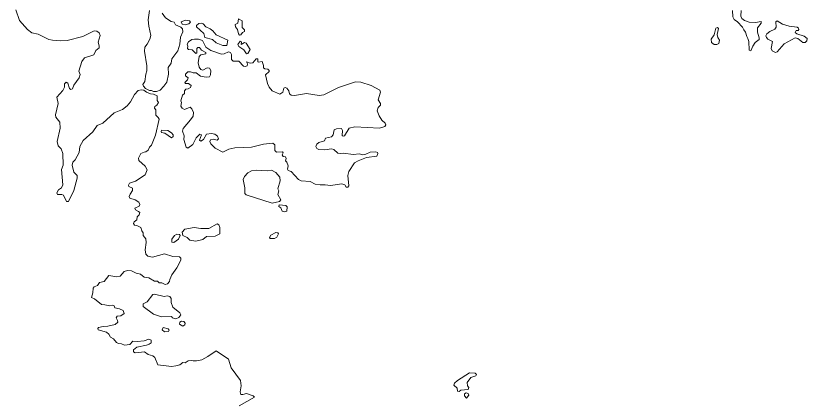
# Model space of a CAD drawing. Extents: x 369010 to 735936, y 6377141 to 6616555.
# Drawn here: x 445131 to 448149, y 6473731 to 6475191 of the extents above; entities that cross this region are included whole.
import ezdxf

# ---------------------------------------------------------------- set-up
doc = ezdxf.new("R2010")
doc.units = 0
doc.header["$LTSCALE"] = 40
doc.layers.add('3', color=7, linetype='Continuous', lineweight=13)

msp = doc.modelspace()

# ---------------------------------------------------------------- linework, layer by layer
at = {"layer": '3'}
for points in [[(445626.97, 6474672.82), (445635.74, 6474679.28), (445640.21, 6474690.53), (445648.65, 6474697.82), (445663.88, 6474736.71), (445676.79, 6474797.61), (445673.64, 6474803.9), (445664.21, 6474812.68), (445664.71, 6474832.7), (445659.91, 6474839.49), (445660.24, 6474845.94), (445668.68, 6474851.24), (445674.64, 6474860.67), (445669.84, 6474868.62), (445670.17, 6474886.32), (445655.44, 6474892.28), (445643.69, 6474893.77), (445628.63, 6474899.9), (445619.19, 6474907.51), (445608.1, 6474909.33), (445597.51, 6474906.35), (445583.44, 6474891.95), (445567.56, 6474862.82), (445555.81, 6474848.09), (445536.94, 6474834.52), (445505.82, 6474821.28), (445462.96, 6474782.39), (445440.78, 6474773.78), (445423.73, 6474749.45), (445387.32, 6474716.35), (445375.07, 6474693.18), (445371.76, 6474669.85), (445356.7, 6474642.54), (445348.1, 6474633.1), (445345.78, 6474621.52), (445352.24, 6474595.7), (445364.32, 6474582.46), (445364.65, 6474572.36), (445352.4, 6474525.86), (445331.71, 6474483.49), (445323.44, 6474483.98), (445312.85, 6474507.65), (445305.73, 6474510.8), (445289.34, 6474510.47), (445287.19, 6474517.09), (445293.81, 6474527.68), (445304.4, 6474535.29), (445309.7, 6474547.7), (445304.4, 6474605.3), (445311.19, 6474621.52), (445309.54, 6474666.04), (445303.25, 6474684.24), (445292.16, 6474696.16), (445288.52, 6474712.21), (445299.94, 6474763.19), (445298.45, 6474785.53), (445283.39, 6474804.4), (445281.4, 6474814.17), (445291.83, 6474856.53), (445286.86, 6474880.7), (445310.36, 6474906.68), (445316.16, 6474919.59), (445316.16, 6474932.5), (445322.94, 6474938.13), (445329.4, 6474934.98), (445335.52, 6474914.63), (445340.32, 6474910.82), (445346.77, 6474913.14), (445351.74, 6474927.04), (445372.59, 6474955.01), (445376.23, 6474967.92), (445371.1, 6474980), (445381.86, 6475016.58), (445392.29, 6475031.31), (445427.87, 6475042.73), (445435.48, 6475058.95), (445448.23, 6475069.54), (445449.06, 6475077.15), (445445.25, 6475090.39), (445451.87, 6475116.04), (445448.39, 6475126.64), (445439.79, 6475132.59), (445429.69, 6475133.42), (445385.67, 6475112.57), (445326.58, 6475096.85), (445301.09, 6475096.35), (445270.97, 6475098.17), (445256.08, 6475100.98), (445215.36, 6475121.67), (445191.37, 6475126.64), (445174.82, 6475139.05), (445145.19, 6475172.98), (445130.63, 6475213.86)], [(445640.71, 6475211.71), (445635.25, 6475176.45), (445637.56, 6475151.96), (445645.01, 6475116.71), (445641.7, 6475101.65), (445632.1, 6475083.11), (445622.83, 6475072.19), (445621.51, 6475056.79), (445630.78, 6475000.85), (445630.78, 6474981.49), (445626.81, 6474968.58), (445623.17, 6474940.28), (445615.22, 6474929.69), (445617.04, 6474922.9), (445624.99, 6474914.29), (445640.21, 6474907.01), (445648.49, 6474906.02), (445655.6, 6474902.54), (445667.69, 6474902.54), (445680.93, 6474908.17), (445695.66, 6474922.57), (445707.08, 6474938.79), (445712.54, 6474969.08), (445711.38, 6474994.07), (445723.13, 6475010.62), (445725.45, 6475026.84), (445748.12, 6475057.46), (445756.23, 6475083.44), (445758.05, 6475109.26), (445767.48, 6475130.28), (445766.82, 6475141.04), (445760.04, 6475147.32), (445739.35, 6475156.43), (445735.05, 6475167.35), (445723.13, 6475169.67), (445701.95, 6475183.74), (445689.04, 6475201.78)], [(447863.76, 6475211.21), (447864.75, 6475187.05), (447870.54, 6475177.28), (447883.29, 6475167.85), (447901.82, 6475148.15), (447907.12, 6475138.22), (447913.91, 6475129.28), (447918.04, 6475112.9), (447923.01, 6475105.12), (447926.82, 6475093.04), (447927.64, 6475060.44), (447933.77, 6475058.12), (447941.05, 6475075.99), (447950.32, 6475090.06), (447965.21, 6475100.82), (447965.87, 6475107.27), (447959.09, 6475129.28), (447959.75, 6475144.84), (447973.82, 6475162.88), (447972.99, 6475168.84), (447951.14, 6475165.86), (447927.64, 6475167.35), (447909.27, 6475172.98), (447899.84, 6475180.59), (447895.2, 6475189.69), (447897.02, 6475211.21)], [(446053.14, 6475016.25), (446053.14, 6475027.17), (446047.19, 6475027.17), (446034.28, 6475012.44), (446025.01, 6475010.12), (446010.78, 6475015.91), (446014.75, 6475007.64), (446012.6, 6475000.36), (446006.97, 6474997.71), (445998.69, 6474999.7), (445981.65, 6475018.07), (445959.63, 6475018.89), (445953.35, 6475024.19), (445952.85, 6475043.55), (445948.88, 6475051.83), (445941.76, 6475053.98), (445925.54, 6475045.71), (445914.45, 6475045.04), (445874.4, 6475059.61), (445855.7, 6475072.19), (445842.13, 6475097.51), (445827.4, 6475102.8), (445812.01, 6475102.8), (445802.24, 6475100.49), (445788.67, 6475091.88), (445783.7, 6475083.11), (445786.52, 6475075.16), (445785.36, 6475066.23), (445789, 6475062.42), (445802.57, 6475060.93), (445816.97, 6475047.69), (445821.27, 6475050.34), (445821.27, 6475066.06), (445824.25, 6475070.03), (445831.37, 6475070.37), (445839.31, 6475059.77), (445855.37, 6475051.83), (445855.37, 6475046.04), (445836.83, 6475043.06), (445829.38, 6475036.6), (445826.57, 6475012.11), (445829.71, 6474995.56), (445835.67, 6474986.45), (445843.95, 6474984.14), (445859.84, 6474992.58), (445868.94, 6474991.75), (445873.9, 6474983.14), (445873.57, 6474965.77), (445869.27, 6474959.15), (445856.03, 6474957.82), (445834.68, 6474961.79), (445818.13, 6474974.37), (445806.38, 6474973.55), (445796.28, 6474977.85), (445787.18, 6474977.85), (445777.75, 6474968.41), (445777.42, 6474962.29), (445787.84, 6474954.68), (445785.19, 6474947.06), (445775.43, 6474937.3), (445777.42, 6474933.16), (445789.5, 6474933.49), (445799.59, 6474926.05), (445796.28, 6474918.43), (445788.01, 6474912.81), (445779.24, 6474911.65), (445773.94, 6474905.69), (445773.77, 6474895.1), (445766.49, 6474888.97), (445759.87, 6474867.13), (445762.35, 6474860.34), (445759.87, 6474846.6), (445765.17, 6474838.66), (445774.44, 6474834.52), (445795.29, 6474842.96), (445802.41, 6474836.51), (445807.87, 6474822.77), (445806.71, 6474809.37), (445797.28, 6474794.47), (445768.64, 6474762.03), (445766.33, 6474752.1), (445773.11, 6474734.39), (445771.79, 6474719.83), (445780.06, 6474690.7), (445787.18, 6474686.89), (445806.05, 6474700.46), (445817.8, 6474726.61), (445832.36, 6474739.69), (445839.15, 6474738.2), (445830.54, 6474717.51), (445836.17, 6474713.37), (445846.76, 6474719.33), (445857.68, 6474739.69), (445877.21, 6474742.67), (445889.3, 6474740.02), (445900.05, 6474732.24), (445903.03, 6474722.81), (445898.9, 6474717.35), (445884.83, 6474721.15), (445873.08, 6474719)], [(446159.23, 6474653.63), (446161.55, 6474647.17), (446158.9, 6474638.9), (446164.2, 6474633.93), (446169.33, 6474619.86), (446166.68, 6474607.45), (446169.49, 6474601.49), (446180.75, 6474598.35), (446208.72, 6474567.07), (446218.48, 6474562.93), (446253.4, 6474559.95), (446272.27, 6474550.02), (446290.97, 6474547.04), (446310.83, 6474547.7), (446331.03, 6474544.06), (446374.55, 6474551.51), (446384.81, 6474547.37), (446390.77, 6474538.77), (446396.57, 6474538.27), (446400.7, 6474542.9), (446397.23, 6474582.62), (446401.03, 6474598.51), (446422.05, 6474630.62), (446435.96, 6474638.9), (446468.39, 6474650.81), (446507.12, 6474656.61), (446511.26, 6474666.04), (446510.43, 6474671), (446503.98, 6474672.82), (446481.8, 6474671.67), (446466.08, 6474664.05), (446452.84, 6474661.9), (446441.42, 6474665.71), (446416.59, 6474662.23), (446380.02, 6474667.86), (446367.6, 6474666.37), (446358.17, 6474668.36), (446344.1, 6474681.93), (446335, 6474684.91), (446309.68, 6474681.1), (446286.34, 6474681.93), (446278.73, 6474685.24), (446274.59, 6474693.35), (446278.73, 6474702.62), (446286.84, 6474708.24), (446307.69, 6474714.86), (446312.16, 6474724.96), (446335, 6474730.25), (446341.29, 6474738.2), (446344.27, 6474756.4), (446354.2, 6474760.87), (446372.57, 6474762.03), (446376.71, 6474753.76), (446375.55, 6474734.72), (446379.02, 6474732.57), (446384.65, 6474733.73), (446402.03, 6474762.69), (446423.87, 6474768.49), (446517.38, 6474763.52), (446537.41, 6474769.48), (446541.22, 6474775.6), (446539.23, 6474782.72), (446527.15, 6474793.81), (446516.39, 6474810.03), (446509.27, 6474828.89), (446512.42, 6474841.64), (446521.36, 6474850.74), (446521.85, 6474856.87), (446512.42, 6474870.77), (446521.69, 6474900.56), (446518.38, 6474908.17), (446486.43, 6474925.55), (446446.38, 6474938.79), (446426.19, 6474939.29), (446361.15, 6474918.43), (446304.71, 6474890.46), (446287.33, 6474888.15), (446239.83, 6474895.26), (446193.82, 6474887.48), (446180.25, 6474888.97), (446174.62, 6474893.44), (446171.98, 6474904.86), (446164.2, 6474915.45), (446157.74, 6474917.61), (446152.78, 6474915.29), (446148.64, 6474900.56), (446138.05, 6474893.11), (446108.26, 6474905.85), (446096.51, 6474918.76), (446090.22, 6474932.67), (446082.77, 6474966.1), (446096.67, 6474979.17), (446097, 6474982.98), (446091.38, 6474987.61), (446079.96, 6474988.77), (446074.83, 6474992.74), (446075.82, 6475002.34), (446069.86, 6475017.07), (446056.62, 6475013.93), (446053.14, 6475016.25)], [(445873.08, 6474719), (445870.59, 6474712.05), (445874.57, 6474703.11), (445890.62, 6474687.22), (445919.91, 6474671.34), (445942.92, 6474683.42), (445965.43, 6474688.38), (446029.97, 6474691.03), (446074.66, 6474701.62), (446111.4, 6474706.09), (446117.86, 6474699.31), (446118.19, 6474678.45), (446124.97, 6474672.16), (446147.32, 6474673.16), (446149.63, 6474669.02), (446146.16, 6474661.07), (446149.63, 6474654.78), (446159.23, 6474653.63)], [(445502.68, 6473960.33), (445491.76, 6473966.29), (445485.14, 6473978.37), (445476.03, 6473985.98), (445444.42, 6473995.09), (445442.77, 6473999.55), (445445.75, 6474004.02), (445463.12, 6474007.83), (445481.82, 6474008.66), (445508.97, 6474015.44), (445519.06, 6474023.72), (445518.07, 6474030.83), (445512.77, 6474040.1), (445517.24, 6474046.89), (445531.64, 6474048.21), (445543.23, 6474057.48), (445539.59, 6474068.24), (445526.51, 6474074.69), (445508.8, 6474078.83), (445506.15, 6474085.78), (445497.71, 6474088.43), (445489.77, 6474086.11), (445469.74, 6474090.25), (445457.66, 6474091.08), (445430.35, 6474112.92), (445419.43, 6474117.89), (445424.73, 6474136.26), (445425.72, 6474152.98), (445430.02, 6474159.1), (445442.1, 6474163.9), (445449.22, 6474174.49), (445466.93, 6474178.63), (445484.97, 6474201.63), (445493.24, 6474200.64), (445514.76, 6474196.84), (445528.83, 6474199.81), (445543.23, 6474216.86), (445556.8, 6474221), (445571.53, 6474220.17), (445589.07, 6474210.74), (445605.62, 6474206.6), (445620.52, 6474194.85), (445637.4, 6474193.36), (445659.74, 6474180.45), (445671.16, 6474180.12), (445677.45, 6474174.16), (445686.88, 6474173.33), (445700.29, 6474168.04), (445708.73, 6474170.02), (445717.01, 6474179.46), (445717.83, 6474187.07), (445726.11, 6474204.28), (445744.98, 6474230.43), (445760.04, 6474259.89), (445760.2, 6474267.51), (445754.58, 6474272.8), (445729.58, 6474274.29), (445697.81, 6474284.39), (445651.96, 6474271.15), (445633.76, 6474275.78), (445626.97, 6474283.23), (445623.66, 6474299.61), (445627.47, 6474327.58), (445626.64, 6474341.15), (445616.38, 6474354.23), (445616.21, 6474364.49), (445611.25, 6474371.44), (445606.78, 6474385.01), (445592.05, 6474392.46), (445583.78, 6474393.62), (445579.97, 6474399.58), (445581.46, 6474406.53), (445592.55, 6474414.47), (445593.21, 6474425.73), (445600.49, 6474432.84), (445602.97, 6474441.28), (445598.51, 6474446.25), (445587.25, 6474452.54), (445585.1, 6474458.33), (445601.65, 6474466.11), (445603.97, 6474471.9), (445600.16, 6474481.34), (445586.26, 6474489.94), (445565.74, 6474496.4), (445563.09, 6474502.36), (445566.56, 6474511.95), (445576, 6474526.19), (445576, 6474534.13), (445561.93, 6474540.92), (445560.6, 6474546.55), (445564.58, 6474553), (445587.09, 6474560.94), (445623.83, 6474585.27), (445631.44, 6474604.14), (445624.16, 6474618.37), (445599.99, 6474640.05), (445598.51, 6474648.33), (445607.77, 6474666.04), (445620.19, 6474672), (445626.97, 6474672.82)], [(445982.14, 6473704.96), (446040.9, 6473737.73), (446035.93, 6473743.35), (446010.11, 6473752.79), (445997.04, 6473747.99), (445989.09, 6473748.98), (445985.62, 6473758.08), (445990.25, 6473781.92), (445987.61, 6473801.94), (445951.53, 6473850.27), (445941.26, 6473882.54), (445894.26, 6473914.49), (445863.15, 6473893.47), (445840.14, 6473880.89), (445819.12, 6473876.09), (445807.37, 6473876.09), (445800.25, 6473878.57), (445787.51, 6473876.75), (445776.42, 6473869.14), (445767.82, 6473870.79), (445756.73, 6473861.69), (445741.17, 6473857.06), (445724.62, 6473855.23), (445672.65, 6473861.19), (445661.4, 6473889.16), (445653.62, 6473896.11), (445635.08, 6473901.41), (445622.01, 6473911.51), (445585.26, 6473906.54), (445579.97, 6473910.35), (445579.64, 6473918.62), (445592.55, 6473929.22), (445629.45, 6473936.5), (445639.22, 6473940.3), (445647.16, 6473945.6), (445647.16, 6473955.36), (445637.73, 6473958.84), (445619.69, 6473953.05), (445592.88, 6473950.9), (445576.66, 6473952.05), (445565.07, 6473938.32), (445545.71, 6473936), (445533.3, 6473941.79), (445522.37, 6473942.46), (445514.1, 6473946.76), (445502.68, 6473960.33)]]:
    msp.add_lwpolyline(points, dxfattribs=at)
for points in [[(445777.58, 6475174.63), (445761.53, 6475168.51), (445765.17, 6475159.41), (445776.92, 6475156.43), (445790.99, 6475160.56), (445796.94, 6475166.69), (445793.63, 6475172.32)], [(445935.97, 6475078.64), (445939.44, 6475098.17), (445894.59, 6475118.69), (445882.51, 6475133.75), (445871.59, 6475142.03), (445854.87, 6475148.81), (445844.78, 6475161.06), (445837.99, 6475163.54), (445829.22, 6475161.72), (445819.45, 6475154.61), (445819.45, 6475148.98), (445847.59, 6475123.66), (445851.4, 6475108.76), (445881.19, 6475100.82), (445894.43, 6475087.58), (445920.58, 6475078.64)], [(445984.3, 6475117.2), (445988.93, 6475118.69), (445994.89, 6475128.13), (446003, 6475131.93), (446002.5, 6475137.23), (445994.23, 6475146.17), (445993.56, 6475171.49), (445979.83, 6475180.26), (445977.67, 6475163.54), (445966.92, 6475157.59), (445968.08, 6475148.81), (445976.52, 6475138.39), (445980.16, 6475122)], [(448033.73, 6475171.65), (448028.93, 6475167.85), (448030.75, 6475147.82), (448025.79, 6475140.87), (448006.09, 6475131.44), (447995.17, 6475122.5), (447991.69, 6475114.89), (447993.35, 6475108.1), (447999.31, 6475102.47), (448017.02, 6475092.71), (448011.39, 6475066.06), (448015.53, 6475057.46), (448028.1, 6475051), (448034.39, 6475053.98), (448060.71, 6475084.6), (448103.08, 6475106.94), (448112.84, 6475105.12), (448131.71, 6475089.23), (448140.81, 6475089.23), (448147.76, 6475096.02), (448148.76, 6475105.12), (448137.01, 6475113.4), (448109.04, 6475122.83), (448103.24, 6475128.13), (448107.38, 6475134.58), (448114.17, 6475135.74), (448116.98, 6475139.55), (448116.15, 6475144.01), (448110.36, 6475148.15), (448080.24, 6475151.63), (448054.42, 6475159.41)], [(447806.83, 6475146.66), (447800.37, 6475143.52), (447794.25, 6475118.69), (447782.99, 6475102.47), (447783.32, 6475088.9), (447793.58, 6475081.95), (447804.84, 6475081.62), (447811.79, 6475085.43), (447814.11, 6475097.84), (447807.49, 6475108.76), (447806, 6475120.51), (447810.63, 6475142.53)], [(445986.12, 6475094.2), (445977.51, 6475081.62), (445981.48, 6475073.68), (446000.35, 6475061.59), (446010.61, 6475046.53), (446015.91, 6475047.19), (446024.18, 6475063.41), (446009.45, 6475087.25), (446002.67, 6475090.06), (445990.25, 6475081.62), (445990.92, 6475091.88)], [(445724.29, 6474726.45), (445730.74, 6474730.75), (445730.41, 6474737.54), (445724.62, 6474745.81), (445710.05, 6474754.09), (445686.55, 6474755.58), (445684.57, 6474750.94), (445686.55, 6474746.8), (445698.64, 6474744.32)], [(446107.76, 6474476.87), (446136.06, 6474483.16), (446141.36, 6474490.44), (446129.61, 6474510.8), (446133.41, 6474524.7), (446129.28, 6474532.31), (446139.21, 6474562.27), (446137.22, 6474577), (446122.82, 6474594.21), (446106.27, 6474602.65), (446088.89, 6474600.33), (446048.51, 6474603.64), (446029.15, 6474600), (446014.91, 6474593.55), (446002.34, 6474579.15), (445998.2, 6474567.07), (446003.49, 6474535.62), (446003.49, 6474514.6), (446008.79, 6474508.81)], [(446156.25, 6474444.76), (446164.36, 6474447.24), (446165.69, 6474462.8), (446160.06, 6474468.43), (446135.57, 6474470.41), (446134.08, 6474464.95), (446141.19, 6474460.15), (446146.82, 6474447.41)], [(445899.06, 6474398.25), (445867.28, 6474380.38), (445835.67, 6474380.71), (445811.01, 6474384.52), (445774.77, 6474378.23), (445765.66, 6474366.48), (445767.65, 6474353.57), (445784.7, 6474346.78), (445794.46, 6474336.69), (445817.14, 6474332.71), (445843.29, 6474339.33), (445857.85, 6474350.92), (445891.28, 6474351.25), (445908.66, 6474360.35), (445908.66, 6474384.52), (445904.52, 6474395.11)], [(445744.48, 6474358.86), (445735.71, 6474354.06), (445725.12, 6474340.82), (445725.94, 6474329.07), (445733.39, 6474327.42), (445751.1, 6474340.33), (445757.55, 6474354.39), (445754.24, 6474358.2)], [(446122.82, 6474365.98), (446103.29, 6474355.22), (446098.33, 6474347.11), (446100.98, 6474342.64), (446116.86, 6474343.31), (446125.47, 6474347.61), (446132.75, 6474360.02), (446129.77, 6474364.16)], [(445740.67, 6474037.29), (445752.75, 6474042.25), (445759.54, 6474052.02), (445756.07, 6474059.63), (445729.25, 6474081.15), (445723.63, 6474099.02), (445723.3, 6474113.75), (445718, 6474121.53), (445707.74, 6474124.68), (445696.48, 6474121.2), (445660.07, 6474130.96), (445653.62, 6474128.81), (445630.94, 6474102), (445616.21, 6474093.23), (445616.71, 6474083.13), (445655.94, 6474054.34), (445685.89, 6474044.9), (445724.45, 6474046.06), (445728.59, 6474039.94)], [(445767.15, 6474009.32), (445775.26, 6474013.62), (445776.42, 6474019.91), (445771.13, 6474026.37), (445762.02, 6474028.19), (445756.56, 6474024.05), (445755.24, 6474016.6)], [(445697.31, 6473987.14), (445713.53, 6473988.63), (445715.19, 6473993.43), (445711.05, 6473998.06), (445692.51, 6474004.19), (445689.37, 6473994.75)], [(446860.8, 6473830.41), (446814.79, 6473802.27), (446803.87, 6473792.18), (446801.06, 6473783.41), (446813.3, 6473772.98), (446815.46, 6473760.9), (446821.08, 6473760.07), (446828.37, 6473765.37), (446856, 6473768.01), (446857.83, 6473775.46), (446852.86, 6473781.59), (446852.2, 6473794), (446865.77, 6473813.69), (446884.64, 6473819.32), (446887.78, 6473824.95), (446881.99, 6473829.91)], [(446849.05, 6473734.25), (446858.49, 6473745.67), (446855.67, 6473752.79), (446848.06, 6473754.28), (446842.43, 6473751.3), (446842.27, 6473743.02)]]:
    msp.add_lwpolyline(points, close=True, dxfattribs=at)

doc.saveas('drawing.dxf')
